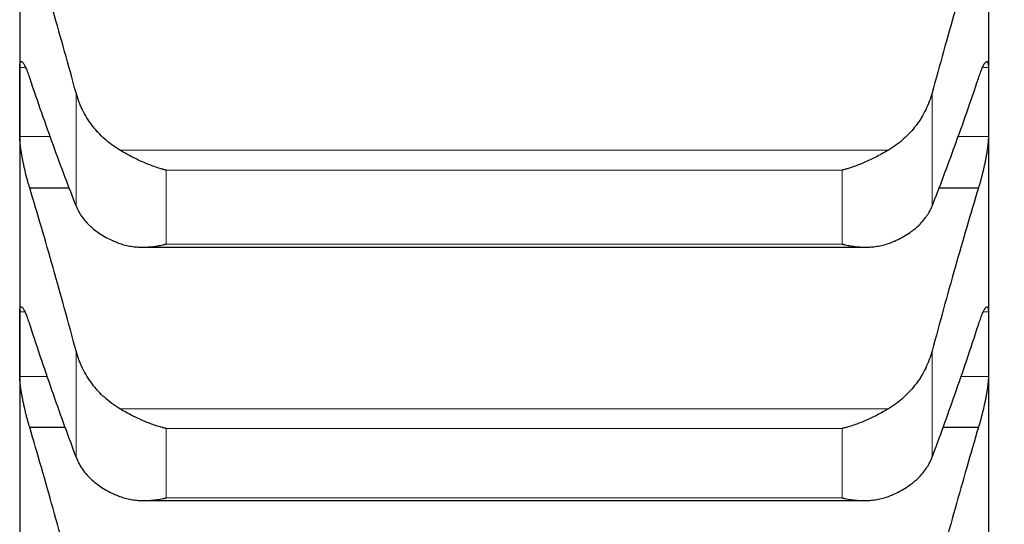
# Model space of a CAD drawing. Header units: inches. Extents: x 0 to 17820, y -10 to 12600.
# Tile 293 of 338: x 11637 to 11690, y 8312 to 8340. Entities that reach past the tile are written whole.
import ezdxf

# ---------------------------------------------------------------- set-up
doc = ezdxf.new("R2010")
doc.units = ezdxf.units.IN
doc.layers.add('1', color=7, linetype='Continuous', true_color=0xffffff)
doc.layers.add('254', color=7, linetype='Continuous', true_color=0xffffff)
doc.styles.add('latin_extended', font='simplex.shx')
doc.dimstyles.get("Standard").update_dxf_attribs({"dimtxt": 0.18, "dimasz": 0.18, "dimexe": 0.18, "dimexo": 0.0625, "dimgap": 0.09, "dimtad": 0, "dimtih": 1, "dimtoh": 1, "dimdec": 4, "dimzin": 0, "dimdsep": 46, "dimtxsty": 'Standard', "dimcen": 0.09, "dimadec": 0, "dimazin": 0, "dimtfac": 1, "dimtdec": 4, "dimtofl": 0, "dimtmove": 0, "dimatfit": 3, "dimfxl": 1, "dimtolj": 1, "dimtzin": 0, "dimarcsym": 0})

# ---------------------------------------------------------------- blocks, each defined once
blk = doc.blocks.new('_U6')
at = {"layer": '254', "color": 3, "linetype": 'Continuous', "lineweight": 13, "transparency": 16777216}
for p, q in [((11689.413, 8827.854), (11689.413, 7090.207)), ((11939.413, 8577.854), (11939.413, 7090.207)), ((11689.413, 7120.207), (10872.313, 7120.207)), ((11584.413, 7120.207), (11479.413, 7120.207)), ((11939.413, 7120.207), (11689.413, 7120.207)), ((12044.413, 7120.207), (12149.413, 7120.207))]:
    blk.add_line(p, q, dxfattribs=at)
at = {"layer": '254', "color": 3, "transparency": 16777216}
for points in [[(11584.413, 7102.707), (11584.413, 7137.707), (11689.413, 7120.207)], [(12044.413, 7137.707), (12044.413, 7102.707), (11939.413, 7120.207)]]:
    blk.add_solid(points, dxfattribs=at)
at = {"layer": 'Defpoints', "color": 0, "transparency": 16777216}
for p in [(11689.413, 8857.854), (11939.413, 8607.854), (11689.413, 7120.207)]:
    blk.add_point(p, dxfattribs=at)
at = {"layer": '254', "color": 2, "lineweight": 13, "transparency": 16777216, "insert": (10924.813, 7277.707), "char_height": 105, "attachment_point": 1, "style": 'latin_extended'}
blk.add_mtext('\\A1;250', dxfattribs=at)
blk = doc.blocks.new('_U7')
at = {"layer": '254', "color": 3, "linetype": 'Continuous', "lineweight": 13, "transparency": 16777216}
for p, q in [((11529.413, 8827.854), (11529.413, 7330.207)), ((11689.413, 8827.854), (11689.413, 7330.207)), ((11529.413, 7360.207), (10614.413, 7360.207)), ((11424.413, 7360.207), (11319.413, 7360.207)), ((11689.413, 7360.207), (11529.413, 7360.207)), ((11794.413, 7360.207), (11899.413, 7360.207))]:
    blk.add_line(p, q, dxfattribs=at)
at = {"layer": '254', "color": 3, "transparency": 16777216}
for points in [[(11424.413, 7342.707), (11424.413, 7377.707), (11529.413, 7360.207)], [(11794.413, 7377.707), (11794.413, 7342.707), (11689.413, 7360.207)]]:
    blk.add_solid(points, dxfattribs=at)
at = {"layer": 'Defpoints', "color": 0, "transparency": 16777216}
for p in [(11529.413, 8857.854), (11689.413, 8857.854), (11529.413, 7360.207)]:
    blk.add_point(p, dxfattribs=at)
at = {"layer": '254', "color": 2, "lineweight": 13, "transparency": 16777216, "insert": (10666.913, 7692.707), "char_height": 105, "attachment_point": 1, "style": 'latin_extended'}
blk.add_mtext('\\A1;\\C2;Flywheel\\P\\C2;90-240', dxfattribs=at)

msp = doc.modelspace()

# ---------------------------------------------------------------- linework, layer by layer
at = {"layer": '1', "color": 2, "linetype": 'Continuous', "lineweight": 25}
for p, q in [((11637.413, 8348.962), (11637.413, 8335.13)), ((11689.413, 8348.962), (11689.413, 8335.13)), ((11637.413, 8335.13), (11637.413, 8322.135)), ((11689.413, 8335.13), (11689.413, 8322.135)), ((11637.95, 8330.526), (11640.068, 8330.526)), ((11686.758, 8330.526), (11688.875, 8330.526)), ((11643.992, 8327.341), (11682.812, 8327.341)), ((11637.413, 8322.135), (11637.413, 8309.998)), ((11689.413, 8322.135), (11689.413, 8309.998)), ((11637.95, 8317.675), (11639.855, 8317.675)), ((11686.97, 8317.675), (11688.875, 8317.675)), ((11644.077, 8313.742), (11682.725, 8313.742))]:
    msp.add_line(p, q, dxfattribs=at)
at = {"layer": '1', "color": 110, "linetype": 'Continuous', "lineweight": 13}
for p, q in [((11637.415, 8336.986), (11637.724, 8336.986)), ((11689.101, 8336.986), (11689.41, 8336.986)), ((11640.439, 8335.616), (11640.439, 8329.543)), ((11686.387, 8335.616), (11686.387, 8329.543)), ((11637.415, 8333.275), (11639.042, 8333.275)), ((11687.783, 8333.275), (11689.41, 8333.275)), ((11642.781, 8332.55), (11684.044, 8332.55)), ((11645.269, 8331.473), (11681.557, 8331.473)), ((11645.269, 8331.473), (11645.269, 8327.507)), ((11681.557, 8331.473), (11681.557, 8327.507)), ((11645.269, 8327.507), (11681.557, 8327.507)), ((11637.415, 8323.873), (11637.688, 8323.873)), ((11689.141, 8323.873), (11689.41, 8323.873)), ((11640.439, 8321.773), (11640.439, 8316.067)), ((11686.387, 8321.773), (11686.387, 8316.067)), ((11637.415, 8320.397), (11638.89, 8320.397)), ((11687.935, 8320.397), (11689.41, 8320.397)), ((11642.781, 8318.673), (11684.044, 8318.673)), ((11645.269, 8317.612), (11681.557, 8317.612)), ((11645.269, 8317.612), (11645.269, 8313.887)), ((11681.557, 8317.612), (11681.557, 8313.887)), ((11645.269, 8313.887), (11681.557, 8313.887))]:
    msp.add_line(p, q, dxfattribs=at)
at = {"layer": '1', "color": 2, "linetype": 'Continuous', "lineweight": 25}
for points in [[(11640.439, 8335.616), (11640.235, 8336.367), (11639.826, 8337.852), (11639.206, 8340.028), (11638.581, 8342.155), (11638.161, 8343.538), (11637.95, 8344.222)], [(11688.875, 8344.222), (11688.664, 8343.538), (11688.244, 8342.155), (11687.62, 8340.028), (11687, 8337.852), (11686.591, 8336.367), (11686.387, 8335.616)], [(11637.413, 8335.13), (11637.413, 8335.749), (11637.414, 8336.367), (11637.415, 8336.986)], [(11689.41, 8336.986), (11689.412, 8336.367), (11689.413, 8335.749), (11689.413, 8335.13)], [(11637.95, 8336.396), (11638.161, 8335.771), (11638.581, 8334.548), (11639.206, 8332.794), (11639.826, 8331.121), (11640.235, 8330.06), (11640.439, 8329.543)], [(11686.387, 8329.543), (11686.591, 8330.06), (11687, 8331.121), (11687.62, 8332.794), (11688.244, 8334.548), (11688.664, 8335.771), (11688.875, 8336.396)], [(11637.415, 8333.275), (11637.414, 8333.893), (11637.413, 8334.512), (11637.413, 8335.13)], [(11689.413, 8335.13), (11689.413, 8334.512), (11689.412, 8333.893), (11689.41, 8333.275)], [(11640.439, 8321.773), (11640.235, 8322.533), (11639.826, 8324.038), (11639.206, 8326.249), (11638.581, 8328.415), (11638.161, 8329.827), (11637.95, 8330.526)], [(11688.875, 8330.526), (11688.664, 8329.827), (11688.244, 8328.415), (11687.62, 8326.249), (11687, 8324.038), (11686.591, 8322.533), (11686.387, 8321.773)], [(11637.413, 8322.135), (11637.413, 8322.714), (11637.414, 8323.294), (11637.415, 8323.873)], [(11689.41, 8323.873), (11689.412, 8323.294), (11689.413, 8322.714), (11689.413, 8322.135)], [(11637.95, 8323.174), (11638.161, 8322.53), (11638.581, 8321.268), (11639.206, 8319.452), (11639.826, 8317.714), (11640.235, 8316.607), (11640.439, 8316.067)], [(11686.387, 8316.067), (11686.591, 8316.607), (11687, 8317.714), (11687.62, 8319.452), (11688.244, 8321.268), (11688.664, 8322.53), (11688.875, 8323.174)], [(11637.415, 8320.397), (11637.414, 8320.976), (11637.413, 8321.556), (11637.413, 8322.135)], [(11689.413, 8322.135), (11689.413, 8321.556), (11689.412, 8320.976), (11689.41, 8320.397)], [(11640.439, 8308.787), (11640.235, 8309.556), (11639.826, 8311.079), (11639.206, 8313.321), (11638.581, 8315.522), (11638.161, 8316.962), (11637.95, 8317.675)], [(11688.875, 8317.675), (11688.664, 8316.962), (11688.244, 8315.522), (11687.62, 8313.321), (11687, 8311.079), (11686.591, 8309.556), (11686.387, 8308.787)]]:
    msp.add_open_spline(points, degree=3, dxfattribs=at)
for points, knots in [([(11637.415, 8336.986), (11637.416, 8337.022), (11637.418, 8337.088), (11637.426, 8337.168), (11637.435, 8337.21), (11637.443, 8337.237), (11637.445, 8337.245), (11637.452, 8337.26), (11637.455, 8337.266), (11637.472, 8337.295), (11637.489, 8337.305), (11637.514, 8337.301), (11637.519, 8337.299), (11637.527, 8337.296), (11637.53, 8337.294), (11637.535, 8337.291), (11637.549, 8337.282), (11637.576, 8337.257), (11637.602, 8337.223), (11637.629, 8337.183), (11637.643, 8337.16), (11637.687, 8337.081), (11637.717, 8337.018), (11637.765, 8336.909), (11637.781, 8336.87), (11637.806, 8336.808), (11637.814, 8336.786), (11637.831, 8336.742), (11637.839, 8336.72), (11637.882, 8336.604), (11637.916, 8336.504), (11637.95, 8336.396)], [0, 0, 0, 0, 0.0625, 0.125, 0.1875, 0.1875, 0.21875, 0.21875, 0.25, 0.25, 0.375, 0.375, 0.40625, 0.40625, 0.421875, 0.421875, 0.4375, 0.5, 0.5625, 0.5625, 0.625, 0.625, 0.75, 0.75, 0.8125, 0.8125, 0.84375, 0.84375, 0.875, 0.875, 1, 1, 1, 1]), ([(11688.875, 8336.396), (11688.91, 8336.505), (11688.944, 8336.604), (11688.994, 8336.741), (11689.011, 8336.785), (11689.036, 8336.847), (11689.044, 8336.867), (11689.06, 8336.907), (11689.068, 8336.926), (11689.108, 8337.018), (11689.139, 8337.081), (11689.182, 8337.159), (11689.196, 8337.182), (11689.217, 8337.212), (11689.223, 8337.222), (11689.236, 8337.239), (11689.243, 8337.247), (11689.274, 8337.282), (11689.296, 8337.298), (11689.321, 8337.302), (11689.326, 8337.302), (11689.335, 8337.301), (11689.34, 8337.299), (11689.353, 8337.292), (11689.36, 8337.284), (11689.381, 8337.25), (11689.392, 8337.215), (11689.401, 8337.154), (11689.402, 8337.142), (11689.405, 8337.114), (11689.406, 8337.1), (11689.409, 8337.055), (11689.41, 8337.022), (11689.41, 8336.986)], [0, 0, 0, 0, 0.125, 0.125, 0.1875, 0.1875, 0.21875, 0.21875, 0.25, 0.25, 0.375, 0.375, 0.4375, 0.4375, 0.46875, 0.46875, 0.5, 0.5, 0.625, 0.625, 0.65625, 0.65625, 0.6875, 0.6875, 0.75, 0.75, 0.875, 0.875, 0.90625, 0.90625, 0.9375, 0.9375, 1, 1, 1, 1]), ([(11642.781, 8332.55), (11642.636, 8332.636), (11642.496, 8332.728), (11642.227, 8332.925), (11641.969, 8333.135), (11641.733, 8333.367), (11641.592, 8333.52), (11641.564, 8333.55), (11641.509, 8333.613), (11641.482, 8333.645), (11641.402, 8333.74), (11641.35, 8333.805), (11641.201, 8334.003), (11641.108, 8334.138), (11640.936, 8334.415), (11640.857, 8334.558), (11640.749, 8334.777), (11640.715, 8334.85), (11640.666, 8334.963), (11640.65, 8335), (11640.619, 8335.076), (11640.604, 8335.114), (11640.532, 8335.305), (11640.482, 8335.459), (11640.439, 8335.616)], [0, 0, 0, 0, 0.125, 0.125, 0.25, 0.375, 0.375, 0.40625, 0.40625, 0.4375, 0.4375, 0.5, 0.5, 0.625, 0.625, 0.75, 0.75, 0.8125, 0.8125, 0.84375, 0.84375, 0.875, 0.875, 1, 1, 1, 1]), ([(11686.387, 8335.616), (11686.344, 8335.459), (11686.294, 8335.305), (11686.179, 8335.003), (11686.05, 8334.706), (11685.893, 8334.421), (11685.763, 8334.211), (11685.718, 8334.142), (11685.648, 8334.04), (11685.624, 8334.006), (11685.576, 8333.938), (11685.551, 8333.905), (11685.426, 8333.741), (11685.215, 8333.488), (11684.98, 8333.255), (11684.733, 8333.034), (11684.603, 8332.929), (11684.433, 8332.804), (11684.399, 8332.78), (11684.33, 8332.731), (11684.225, 8332.66), (11684.117, 8332.593), (11684.044, 8332.55)], [0, 0, 0, 0, 0.125, 0.125, 0.25, 0.375, 0.375, 0.4375, 0.4375, 0.46875, 0.46875, 0.5, 0.5, 0.625, 0.75, 0.75, 0.875, 0.875, 0.90625, 0.90625, 0.9375, 1, 1, 1, 1]), ([(11637.95, 8330.526), (11637.916, 8330.635), (11637.882, 8330.75), (11637.832, 8330.928), (11637.815, 8330.988), (11637.79, 8331.081), (11637.782, 8331.112), (11637.766, 8331.175), (11637.757, 8331.207), (11637.717, 8331.366), (11637.687, 8331.494), (11637.644, 8331.687), (11637.63, 8331.751), (11637.609, 8331.848), (11637.602, 8331.881), (11637.589, 8331.945), (11637.583, 8331.977), (11637.552, 8332.136), (11637.529, 8332.26), (11637.505, 8332.41), (11637.5, 8332.44), (11637.49, 8332.499), (11637.486, 8332.529), (11637.473, 8332.615), (11637.465, 8332.671), (11637.445, 8332.833), (11637.434, 8332.934), (11637.425, 8333.05), (11637.423, 8333.072), (11637.421, 8333.116), (11637.419, 8333.138), (11637.417, 8333.2), (11637.416, 8333.239), (11637.415, 8333.275)], [0, 0, 0, 0, 0.125, 0.125, 0.1875, 0.1875, 0.21875, 0.21875, 0.25, 0.25, 0.375, 0.375, 0.4375, 0.4375, 0.46875, 0.46875, 0.5, 0.5, 0.625, 0.625, 0.65625, 0.65625, 0.6875, 0.6875, 0.75, 0.75, 0.875, 0.875, 0.90625, 0.90625, 0.9375, 0.9375, 1, 1, 1, 1]), ([(11689.41, 8333.275), (11689.41, 8333.239), (11689.408, 8333.161), (11689.4, 8333.031), (11689.391, 8332.935), (11689.383, 8332.859), (11689.38, 8332.833), (11689.374, 8332.781), (11689.371, 8332.754), (11689.354, 8332.618), (11689.337, 8332.504), (11689.312, 8332.354), (11689.307, 8332.323), (11689.299, 8332.277), (11689.296, 8332.261), (11689.291, 8332.23), (11689.277, 8332.152), (11689.25, 8332.011), (11689.224, 8331.883), (11689.197, 8331.755), (11689.183, 8331.69), (11689.139, 8331.495), (11689.109, 8331.367), (11689.061, 8331.178), (11689.045, 8331.115), (11689.02, 8331.022), (11689.012, 8330.991), (11688.995, 8330.93), (11688.986, 8330.9), (11688.944, 8330.75), (11688.91, 8330.635), (11688.875, 8330.526)], [0, 0, 0, 0, 0.0625, 0.125, 0.1875, 0.1875, 0.21875, 0.21875, 0.25, 0.25, 0.375, 0.375, 0.40625, 0.40625, 0.421875, 0.421875, 0.4375, 0.5, 0.5625, 0.5625, 0.625, 0.625, 0.75, 0.75, 0.8125, 0.8125, 0.84375, 0.84375, 0.875, 0.875, 1, 1, 1, 1]), ([(11645.269, 8331.473), (11645.265, 8331.473), (11645.262, 8331.474), (11645.256, 8331.476), (11645.252, 8331.477), (11645.242, 8331.479), (11645.222, 8331.484), (11645.176, 8331.496), (11645.083, 8331.522), (11645.004, 8331.544), (11644.846, 8331.592), (11644.741, 8331.627), (11644.427, 8331.737), (11644.219, 8331.819), (11643.908, 8331.956), (11643.805, 8332.004), (11643.649, 8332.079), (11643.598, 8332.105), (11643.494, 8332.157), (11643.442, 8332.183), (11643.287, 8332.264), (11643.185, 8332.32), (11642.982, 8332.433), (11642.881, 8332.491), (11642.781, 8332.55)], [0, 0, 0, 0, 0.003906, 0.003906, 0.007813, 0.007813, 0.015625, 0.03125, 0.0625, 0.125, 0.125, 0.25, 0.25, 0.5, 0.5, 0.625, 0.625, 0.6875, 0.6875, 0.75, 0.75, 0.875, 0.875, 1, 1, 1, 1]), ([(11684.044, 8332.55), (11683.945, 8332.491), (11683.845, 8332.433), (11683.643, 8332.321), (11683.542, 8332.266), (11683.338, 8332.16), (11683.236, 8332.108), (11683.029, 8332.008), (11682.925, 8331.96), (11682.715, 8331.867), (11682.61, 8331.823), (11682.4, 8331.74), (11682.295, 8331.701), (11682.085, 8331.627), (11681.98, 8331.592), (11681.822, 8331.544), (11681.742, 8331.521), (11681.65, 8331.496), (11681.603, 8331.484), (11681.583, 8331.479), (11681.57, 8331.476), (11681.564, 8331.474), (11681.557, 8331.473)], [0, 0, 0, 0, 0.125, 0.125, 0.25, 0.25, 0.375, 0.375, 0.5, 0.5, 0.625, 0.625, 0.75, 0.75, 0.875, 0.875, 0.9375, 0.96875, 0.984375, 0.992188, 0.992188, 1, 1, 1, 1]), ([(11640.439, 8329.543), (11640.482, 8329.435), (11640.532, 8329.33), (11640.646, 8329.125), (11640.775, 8328.926), (11640.933, 8328.737), (11641.062, 8328.599), (11641.107, 8328.554), (11641.178, 8328.487), (11641.202, 8328.465), (11641.25, 8328.421), (11641.275, 8328.399), (11641.399, 8328.293), (11641.611, 8328.13), (11641.846, 8327.982), (11642.093, 8327.842), (11642.223, 8327.776), (11642.392, 8327.698), (11642.427, 8327.683), (11642.496, 8327.653), (11642.601, 8327.609), (11642.708, 8327.567), (11642.781, 8327.54)], [0, 0, 0, 0, 0.125, 0.125, 0.25, 0.375, 0.375, 0.4375, 0.4375, 0.46875, 0.46875, 0.5, 0.5, 0.625, 0.75, 0.75, 0.875, 0.875, 0.90625, 0.90625, 0.9375, 1, 1, 1, 1]), ([(11684.044, 8327.54), (11684.19, 8327.594), (11684.33, 8327.651), (11684.599, 8327.774), (11684.857, 8327.905), (11685.093, 8328.053), (11685.234, 8328.151), (11685.261, 8328.171), (11685.316, 8328.211), (11685.344, 8328.231), (11685.424, 8328.293), (11685.475, 8328.335), (11685.625, 8328.462), (11685.718, 8328.551), (11685.889, 8328.733), (11685.968, 8328.827), (11686.077, 8328.973), (11686.111, 8329.023), (11686.16, 8329.098), (11686.176, 8329.124), (11686.206, 8329.175), (11686.221, 8329.2), (11686.294, 8329.33), (11686.344, 8329.435), (11686.387, 8329.543)], [0, 0, 0, 0, 0.125, 0.125, 0.25, 0.375, 0.375, 0.40625, 0.40625, 0.4375, 0.4375, 0.5, 0.5, 0.625, 0.625, 0.75, 0.75, 0.8125, 0.8125, 0.84375, 0.84375, 0.875, 0.875, 1, 1, 1, 1]), ([(11642.781, 8327.54), (11642.881, 8327.504), (11642.981, 8327.473), (11643.183, 8327.423), (11643.284, 8327.402), (11643.488, 8327.37), (11643.59, 8327.359), (11643.797, 8327.344), (11643.901, 8327.34), (11644.111, 8327.341), (11644.216, 8327.345), (11644.425, 8327.36), (11644.53, 8327.371), (11644.741, 8327.399), (11644.846, 8327.417), (11645.004, 8327.447), (11645.083, 8327.464), (11645.176, 8327.485), (11645.222, 8327.496), (11645.242, 8327.5), (11645.256, 8327.504), (11645.262, 8327.505), (11645.269, 8327.507)], [0, 0, 0, 0, 0.125, 0.125, 0.25, 0.25, 0.375, 0.375, 0.5, 0.5, 0.625, 0.625, 0.75, 0.75, 0.875, 0.875, 0.9375, 0.96875, 0.984375, 0.992188, 0.992188, 1, 1, 1, 1]), ([(11681.557, 8327.507), (11681.56, 8327.506), (11681.564, 8327.505), (11681.57, 8327.504), (11681.573, 8327.503), (11681.583, 8327.5), (11681.603, 8327.496), (11681.65, 8327.485), (11681.742, 8327.464), (11681.822, 8327.447), (11681.98, 8327.417), (11682.085, 8327.4), (11682.398, 8327.357), (11682.606, 8327.342), (11682.917, 8327.34), (11683.021, 8327.343), (11683.176, 8327.354), (11683.228, 8327.359), (11683.332, 8327.371), (11683.384, 8327.377), (11683.539, 8327.402), (11683.641, 8327.422), (11683.844, 8327.473), (11683.945, 8327.504), (11684.044, 8327.54)], [0, 0, 0, 0, 0.003906, 0.003906, 0.007812, 0.007812, 0.015625, 0.03125, 0.0625, 0.125, 0.125, 0.25, 0.25, 0.5, 0.5, 0.625, 0.625, 0.6875, 0.6875, 0.75, 0.75, 0.875, 0.875, 1, 1, 1, 1]), ([(11637.415, 8323.873), (11637.416, 8323.907), (11637.418, 8323.968), (11637.426, 8324.042), (11637.435, 8324.078), (11637.443, 8324.101), (11637.445, 8324.108), (11637.452, 8324.12), (11637.455, 8324.126), (11637.472, 8324.148), (11637.489, 8324.152), (11637.514, 8324.142), (11637.519, 8324.139), (11637.527, 8324.133), (11637.53, 8324.131), (11637.535, 8324.127), (11637.549, 8324.115), (11637.576, 8324.084), (11637.602, 8324.045), (11637.629, 8324), (11637.643, 8323.974), (11637.687, 8323.889), (11637.717, 8323.821), (11637.765, 8323.706), (11637.781, 8323.665), (11637.806, 8323.6), (11637.814, 8323.577), (11637.831, 8323.531), (11637.839, 8323.508), (11637.882, 8323.388), (11637.916, 8323.285), (11637.95, 8323.174)], [0, 0, 0, 0, 0.0625, 0.125, 0.1875, 0.1875, 0.21875, 0.21875, 0.25, 0.25, 0.375, 0.375, 0.40625, 0.40625, 0.421875, 0.421875, 0.4375, 0.5, 0.5625, 0.5625, 0.625, 0.625, 0.75, 0.75, 0.8125, 0.8125, 0.84375, 0.84375, 0.875, 0.875, 1, 1, 1, 1]), ([(11688.875, 8323.174), (11688.91, 8323.285), (11688.944, 8323.388), (11688.994, 8323.53), (11689.011, 8323.576), (11689.036, 8323.641), (11689.044, 8323.662), (11689.06, 8323.704), (11689.068, 8323.724), (11689.108, 8323.821), (11689.139, 8323.888), (11689.182, 8323.973), (11689.196, 8323.998), (11689.217, 8324.033), (11689.223, 8324.043), (11689.236, 8324.063), (11689.243, 8324.072), (11689.274, 8324.114), (11689.296, 8324.135), (11689.321, 8324.146), (11689.326, 8324.147), (11689.335, 8324.148), (11689.34, 8324.148), (11689.353, 8324.144), (11689.36, 8324.139), (11689.381, 8324.113), (11689.392, 8324.083), (11689.401, 8324.029), (11689.402, 8324.017), (11689.405, 8323.993), (11689.406, 8323.979), (11689.409, 8323.938), (11689.41, 8323.907), (11689.41, 8323.873)], [0, 0, 0, 0, 0.125, 0.125, 0.1875, 0.1875, 0.21875, 0.21875, 0.25, 0.25, 0.375, 0.375, 0.4375, 0.4375, 0.46875, 0.46875, 0.5, 0.5, 0.625, 0.625, 0.65625, 0.65625, 0.6875, 0.6875, 0.75, 0.75, 0.875, 0.875, 0.90625, 0.90625, 0.9375, 0.9375, 1, 1, 1, 1]), ([(11642.781, 8318.673), (11642.636, 8318.759), (11642.496, 8318.853), (11642.227, 8319.052), (11641.969, 8319.263), (11641.733, 8319.498), (11641.592, 8319.652), (11641.564, 8319.683), (11641.509, 8319.746), (11641.482, 8319.778), (11641.402, 8319.875), (11641.35, 8319.941), (11641.201, 8320.14), (11641.108, 8320.277), (11640.936, 8320.557), (11640.857, 8320.701), (11640.749, 8320.923), (11640.715, 8320.997), (11640.666, 8321.111), (11640.65, 8321.149), (11640.619, 8321.225), (11640.604, 8321.264), (11640.532, 8321.457), (11640.482, 8321.614), (11640.439, 8321.773)], [0, 0, 0, 0, 0.125, 0.125, 0.25, 0.375, 0.375, 0.40625, 0.40625, 0.4375, 0.4375, 0.5, 0.5, 0.625, 0.625, 0.75, 0.75, 0.8125, 0.8125, 0.84375, 0.84375, 0.875, 0.875, 1, 1, 1, 1]), ([(11686.387, 8321.773), (11686.344, 8321.614), (11686.294, 8321.458), (11686.179, 8321.152), (11686.05, 8320.852), (11685.893, 8320.563), (11685.763, 8320.351), (11685.718, 8320.281), (11685.648, 8320.177), (11685.624, 8320.143), (11685.576, 8320.075), (11685.551, 8320.042), (11685.426, 8319.875), (11685.215, 8319.62), (11684.98, 8319.385), (11684.733, 8319.161), (11684.603, 8319.055), (11684.433, 8318.929), (11684.399, 8318.904), (11684.33, 8318.856), (11684.225, 8318.784), (11684.117, 8318.716), (11684.044, 8318.673)], [0, 0, 0, 0, 0.125, 0.125, 0.25, 0.375, 0.375, 0.4375, 0.4375, 0.46875, 0.46875, 0.5, 0.5, 0.625, 0.75, 0.75, 0.875, 0.875, 0.90625, 0.90625, 0.9375, 1, 1, 1, 1]), ([(11637.95, 8317.675), (11637.916, 8317.787), (11637.882, 8317.903), (11637.832, 8318.084), (11637.815, 8318.145), (11637.79, 8318.239), (11637.782, 8318.271), (11637.766, 8318.334), (11637.757, 8318.366), (11637.717, 8318.526), (11637.687, 8318.654), (11637.644, 8318.847), (11637.63, 8318.911), (11637.609, 8319.008), (11637.602, 8319.04), (11637.589, 8319.104), (11637.583, 8319.136), (11637.552, 8319.293), (11637.529, 8319.415), (11637.505, 8319.563), (11637.5, 8319.592), (11637.49, 8319.65), (11637.486, 8319.679), (11637.473, 8319.764), (11637.465, 8319.818), (11637.445, 8319.976), (11637.434, 8320.073), (11637.425, 8320.184), (11637.423, 8320.205), (11637.421, 8320.247), (11637.419, 8320.268), (11637.417, 8320.326), (11637.416, 8320.363), (11637.415, 8320.397)], [0, 0, 0, 0, 0.125, 0.125, 0.1875, 0.1875, 0.21875, 0.21875, 0.25, 0.25, 0.375, 0.375, 0.4375, 0.4375, 0.46875, 0.46875, 0.5, 0.5, 0.625, 0.625, 0.65625, 0.65625, 0.6875, 0.6875, 0.75, 0.75, 0.875, 0.875, 0.90625, 0.90625, 0.9375, 0.9375, 1, 1, 1, 1]), ([(11689.41, 8320.397), (11689.41, 8320.363), (11689.408, 8320.29), (11689.4, 8320.166), (11689.391, 8320.074), (11689.383, 8320), (11689.38, 8319.975), (11689.374, 8319.924), (11689.371, 8319.898), (11689.354, 8319.767), (11689.337, 8319.655), (11689.312, 8319.507), (11689.307, 8319.477), (11689.299, 8319.432), (11689.296, 8319.416), (11689.291, 8319.386), (11689.277, 8319.309), (11689.25, 8319.169), (11689.224, 8319.043), (11689.197, 8318.915), (11689.183, 8318.85), (11689.139, 8318.655), (11689.109, 8318.527), (11689.061, 8318.337), (11689.045, 8318.274), (11689.02, 8318.18), (11689.012, 8318.148), (11688.995, 8318.086), (11688.986, 8318.056), (11688.944, 8317.904), (11688.91, 8317.787), (11688.875, 8317.675)], [0, 0, 0, 0, 0.0625, 0.125, 0.1875, 0.1875, 0.21875, 0.21875, 0.25, 0.25, 0.375, 0.375, 0.40625, 0.40625, 0.421875, 0.421875, 0.4375, 0.5, 0.5625, 0.5625, 0.625, 0.625, 0.75, 0.75, 0.8125, 0.8125, 0.84375, 0.84375, 0.875, 0.875, 1, 1, 1, 1]), ([(11645.269, 8317.612), (11645.265, 8317.613), (11645.262, 8317.614), (11645.256, 8317.615), (11645.252, 8317.616), (11645.242, 8317.619), (11645.222, 8317.623), (11645.176, 8317.635), (11645.083, 8317.659), (11644.899, 8317.71), (11644.741, 8317.759), (11644.427, 8317.865), (11644.219, 8317.946), (11643.908, 8318.081), (11643.805, 8318.128), (11643.649, 8318.202), (11643.598, 8318.227), (11643.494, 8318.279), (11643.442, 8318.305), (11643.287, 8318.386), (11643.185, 8318.441), (11642.982, 8318.555), (11642.881, 8318.613), (11642.781, 8318.673)], [0, 0, 0, 0, 0.003906, 0.003906, 0.007813, 0.007813, 0.015625, 0.03125, 0.0625, 0.125, 0.25, 0.25, 0.5, 0.5, 0.625, 0.625, 0.6875, 0.6875, 0.75, 0.75, 0.875, 0.875, 1, 1, 1, 1]), ([(11684.044, 8318.673), (11683.945, 8318.613), (11683.845, 8318.555), (11683.643, 8318.442), (11683.542, 8318.388), (11683.338, 8318.282), (11683.236, 8318.23), (11683.029, 8318.131), (11682.925, 8318.084), (11682.715, 8317.993), (11682.61, 8317.95), (11682.4, 8317.869), (11682.295, 8317.83), (11682.085, 8317.759), (11681.98, 8317.726), (11681.822, 8317.68), (11681.742, 8317.659), (11681.65, 8317.635), (11681.603, 8317.623), (11681.583, 8317.619), (11681.57, 8317.615), (11681.564, 8317.614), (11681.557, 8317.612)], [0, 0, 0, 0, 0.125, 0.125, 0.25, 0.25, 0.375, 0.375, 0.5, 0.5, 0.625, 0.625, 0.75, 0.75, 0.875, 0.875, 0.9375, 0.96875, 0.984375, 0.992187, 0.992187, 1, 1, 1, 1]), ([(11640.439, 8316.067), (11640.482, 8315.954), (11640.532, 8315.844), (11640.646, 8315.63), (11640.775, 8315.421), (11640.933, 8315.223), (11641.062, 8315.078), (11641.107, 8315.031), (11641.178, 8314.961), (11641.202, 8314.937), (11641.25, 8314.892), (11641.275, 8314.869), (11641.399, 8314.757), (11641.611, 8314.586), (11641.846, 8314.431), (11642.093, 8314.284), (11642.223, 8314.214), (11642.392, 8314.132), (11642.427, 8314.116), (11642.496, 8314.084), (11642.601, 8314.038), (11642.708, 8313.994), (11642.781, 8313.966)], [0, 0, 0, 0, 0.125, 0.125, 0.25, 0.375, 0.375, 0.4375, 0.4375, 0.46875, 0.46875, 0.5, 0.5, 0.625, 0.75, 0.75, 0.875, 0.875, 0.90625, 0.90625, 0.9375, 1, 1, 1, 1]), ([(11684.044, 8313.966), (11684.19, 8314.022), (11684.33, 8314.083), (11684.599, 8314.212), (11684.857, 8314.35), (11685.093, 8314.505), (11685.234, 8314.608), (11685.261, 8314.629), (11685.316, 8314.671), (11685.344, 8314.692), (11685.424, 8314.757), (11685.475, 8314.801), (11685.625, 8314.935), (11685.718, 8315.028), (11685.889, 8315.219), (11685.968, 8315.318), (11686.077, 8315.471), (11686.111, 8315.523), (11686.16, 8315.601), (11686.176, 8315.628), (11686.206, 8315.681), (11686.221, 8315.708), (11686.294, 8315.844), (11686.344, 8315.954), (11686.387, 8316.067)], [0, 0, 0, 0, 0.125, 0.125, 0.25, 0.375, 0.375, 0.40625, 0.40625, 0.4375, 0.4375, 0.5, 0.5, 0.625, 0.625, 0.75, 0.75, 0.8125, 0.8125, 0.84375, 0.84375, 0.875, 0.875, 1, 1, 1, 1]), ([(11642.781, 8313.966), (11642.881, 8313.928), (11642.981, 8313.895), (11643.183, 8313.84), (11643.284, 8313.818), (11643.488, 8313.782), (11643.59, 8313.769), (11643.797, 8313.75), (11643.901, 8313.744), (11644.111, 8313.741), (11644.216, 8313.743), (11644.425, 8313.754), (11644.53, 8313.763), (11644.741, 8313.788), (11644.846, 8313.803), (11645.004, 8313.831), (11645.083, 8313.846), (11645.176, 8313.866), (11645.222, 8313.876), (11645.242, 8313.88), (11645.256, 8313.884), (11645.262, 8313.885), (11645.269, 8313.887)], [0, 0, 0, 0, 0.125, 0.125, 0.25, 0.25, 0.375, 0.375, 0.5, 0.5, 0.625, 0.625, 0.75, 0.75, 0.875, 0.875, 0.9375, 0.96875, 0.984375, 0.992188, 0.992188, 1, 1, 1, 1]), ([(11681.557, 8313.887), (11681.56, 8313.886), (11681.564, 8313.885), (11681.57, 8313.884), (11681.573, 8313.883), (11681.583, 8313.88), (11681.603, 8313.876), (11681.65, 8313.866), (11681.742, 8313.846), (11681.822, 8313.831), (11681.98, 8313.803), (11682.085, 8313.788), (11682.398, 8313.751), (11682.606, 8313.739), (11682.917, 8313.744), (11683.021, 8313.749), (11683.176, 8313.763), (11683.228, 8313.769), (11683.332, 8313.782), (11683.384, 8313.79), (11683.539, 8313.817), (11683.641, 8313.84), (11683.844, 8313.895), (11683.945, 8313.928), (11684.044, 8313.966)], [0, 0, 0, 0, 0.003906, 0.003906, 0.007813, 0.007813, 0.015625, 0.03125, 0.0625, 0.125, 0.125, 0.25, 0.25, 0.5, 0.5, 0.625, 0.625, 0.6875, 0.6875, 0.75, 0.75, 0.875, 0.875, 1, 1, 1, 1])]:
    msp.add_open_spline(points, degree=3, knots=knots, dxfattribs=at)

# ---------------------------------------------------------------- dimensions: what is measured, and where the dimension line sits
at = {"layer": '254', "color": 2, "linetype": 'Continuous', "lineweight": 13}
dim = msp.add_linear_dim(base=(11529.413, 7360.207), p1=(11689.413, 8857.854), p2=(11529.413, 8857.854), text='\\C2;Flywheel\\P\\C2;90-240', dimstyle='Standard', override={"dimscale": 30, "dimtxt": 3.5, "dimasz": 3.5, "dimexe": 1, "dimexo": 1, "dimgap": 1.75, "dimtad": 1, "dimtih": 1, "dimtoh": 0, "dimdec": 0, "dimlfac": 0.033333, "dimzin": 8, "dimdsep": 46, "dimlunit": 2, "dimpost": '', "dimtxsty": 'latin_extended', "dimsah": 1, "dimse1": 0, "dimse2": 0, "dimsd1": 0, "dimsd2": 0, "dimclrd": 3, "dimclre": 3, "dimclrt": 2, "dimtol": 0, "dimtm": -0.1, "dimtfac": 0.714286, "dimtdec": 3, "dimtofl": 1, "dimtmove": 0, "dimtzin": 8, "dimlwd": 13, "dimlwe": 13}, dxfattribs=at)
dim.commit()
dim.dimension.update_dxf_attribs({"geometry": '_U7', "text_midpoint": (10966.913, 7360.207), "dimtype": 160})
dim = msp.add_linear_dim(base=(11689.413, 7120.207), p1=(11939.413, 8607.854), p2=(11689.413, 8857.854), dimstyle='Standard', override={"dimscale": 30, "dimtxt": 3.5, "dimasz": 3.5, "dimexe": 1, "dimexo": 1, "dimgap": 1.75, "dimtad": 1, "dimtih": 1, "dimtoh": 0, "dimdec": 0, "dimlfac": 1, "dimzin": 8, "dimdsep": 46, "dimlunit": 2, "dimtxsty": 'latin_extended', "dimsah": 1, "dimse1": 0, "dimse2": 0, "dimsd1": 0, "dimsd2": 0, "dimclrd": 3, "dimclre": 3, "dimclrt": 2, "dimtol": 0, "dimtm": -0.1, "dimtfac": 0.714286, "dimtdec": 3, "dimtofl": 1, "dimtmove": 0, "dimtzin": 8, "dimlwd": 13, "dimlwe": 13}, dxfattribs=at)
dim.commit()
dim.dimension.update_dxf_attribs({"geometry": '_U6', "text_midpoint": (11059.813, 7120.207), "dimtype": 160})

doc.saveas('drawing.dxf')
